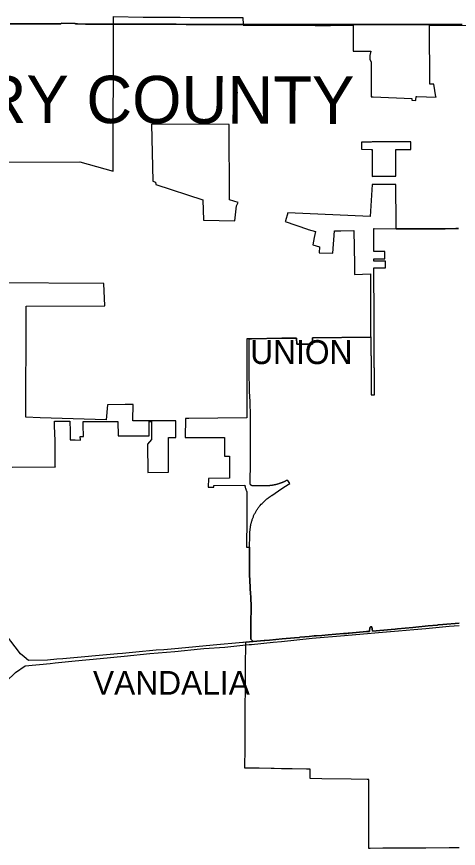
# Model space of a CAD drawing. Extents: x 0 to 34, y 0 to 22.
# Drawn here: x 4.9522 to 5.1018, y 15.846 to 16.1279 of the extents above; entities that cross this region are included whole.
import ezdxf

# ---------------------------------------------------------------- set-up
doc = ezdxf.new("R2010")
doc.units = 0
for name, color, linetype in [('GM_X_Corporation', 7, 'Continuous'), ('GM_X_Corporation_Text', 7, 'Continuous'), ('GM_X_County', 7, 'Continuous'), ('GM_X_County_Text', 7, 'Continuous'), ('GM_X_US_Route', 7, 'Continuous')]:
    doc.layers.add(name, color=color, linetype=linetype)

msp = doc.modelspace()

# ---------------------------------------------------------------- linework, layer by layer
at = {"layer": 'GM_X_Corporation'}
for points in [[(4.94438, 16.07863), (4.97352, 16.07871), (4.98482, 16.0756), (4.98499, 16.12537), (4.98499, 16.12792), (4.99499, 16.12776), (5.0012, 16.12773), (5.00752, 16.1277), (5.01089, 16.12768), (5.02195, 16.12766), (5.02883, 16.12767), (5.02885, 16.12531), (5.02885, 16.12507), (5.02885, 16.12504), (5.05331, 16.12505), (5.0533, 16.12496), (5.05848, 16.12496), (5.05848, 16.12504), (5.0662, 16.12503), (5.0662, 16.11626), (5.07216, 16.11624), (5.0718, 16.11478), (5.07182, 16.11352), (5.07225, 16.11253), (5.07225, 16.10528), (5.07223, 16.10076), (5.0729, 16.1008), (5.08607, 16.10017), (5.08605, 16.09961), (5.08742, 16.09955), (5.08742, 16.09963), (5.08747, 16.10089), (5.08776, 16.10088), (5.09424, 16.10067), (5.09422, 16.10079), (5.09349, 16.105), (5.09217, 16.105), (5.09205, 16.12499), (5.11475, 16.12496)], [(5.10183, 16.05612), (5.10098, 16.05611), (5.09734, 16.05604), (5.09422, 16.05597), (5.09064, 16.05599), (5.0887, 16.056), (5.08386, 16.05603), (5.0807, 16.05605), (5.0807, 16.05651), (5.0807, 16.05701), (5.08068, 16.06055), (5.08068, 16.06317), (5.08067, 16.0657), (5.08066, 16.06824), (5.08065, 16.07104), (5.07293, 16.071), (5.07259, 16.071), (5.07196, 16.06018), (5.044, 16.06144), (5.04321, 16.05867), (5.04317, 16.05851), (5.05064, 16.05585), (5.05095, 16.05574), (5.05338, 16.05507), (5.05296, 16.05302), (5.05246, 16.05055), (5.05472, 16.04988), (5.05463, 16.04787), (5.05932, 16.04779), (5.05983, 16.05532), (5.06196, 16.05535), (5.06636, 16.05541), (5.06656, 16.04391), (5.06662, 16.04054), (5.07198, 16.04075), (5.07198, 16.03344), (5.07199, 16.01934), (5.05247, 16.01907), (5.05233, 16.01906), (5.05239, 16.01699), (5.0524, 16.01694), (5.04709, 16.01688), (5.04702, 16.019), (5.04195, 16.01893), (5.03168, 16.01877), (5.03097, 16.01876), (5.03016, 16.01875), (5.03014, 15.99741), (5.03014, 15.9936), (5.03014, 15.99197), (5.01052, 15.99173), (5.00937, 15.99171), (5.00928, 15.98526), (5.01169, 15.98527), (5.01361, 15.98527), (5.0141, 15.98527), (5.01625, 15.98528), (5.01651, 15.98528), (5.01892, 15.98528), (5.02149, 15.98529), (5.02257, 15.98529), (5.02257, 15.98455), (5.02257, 15.98281), (5.02256, 15.98214), (5.02256, 15.97973), (5.02255, 15.97893), (5.02428, 15.97893), (5.02427, 15.97652), (5.02426, 15.97443), (5.02426, 15.97411), (5.02425, 15.97153), (5.01712, 15.97145), (5.017, 15.96842), (5.01897, 15.96842), (5.01896, 15.96898), (5.02944, 15.96915), (5.02946, 15.96902), (5.0295, 15.96885), (5.02953, 15.96868), (5.02957, 15.96851), (5.02961, 15.96834), (5.02966, 15.96817), (5.0297, 15.968), (5.02975, 15.96784), (5.02981, 15.96767), (5.02986, 15.96751), (5.02988, 15.96746), (5.02992, 15.96735), (5.02998, 15.96718), (5.03011, 15.96688), (5.03011, 15.96396), (5.03011, 15.96076), (5.0301, 15.9585), (5.03009, 15.95571), (5.03009, 15.95426), (5.03008, 15.95159), (5.03008, 15.94997), (5.03007, 15.94817), (5.03106, 15.94817), (5.03103, 15.94202), (5.03102, 15.94084), (5.03102, 15.93978), (5.03104, 15.93873), (5.03113, 15.93683), (5.03141, 15.93211), (5.03144, 15.93165), (5.03147, 15.93116), (5.03153, 15.93006), (5.03156, 15.92899), (5.03158, 15.92825), (5.03158, 15.92791), (5.03158, 15.92684), (5.03154, 15.92331), (5.03152, 15.92128), (5.03147, 15.91699), (5.03168, 15.91677), (5.03204, 15.9164), (5.03232, 15.91611), (5.02977, 15.91588), (5.02896, 15.91581), (5.02884, 15.9158), (5.01868, 15.91488), (5.00699, 15.91383), (5.00201, 15.91338), (4.99945, 15.91316), (4.99713, 15.91295), (4.99482, 15.91274), (4.99252, 15.91253), (4.99024, 15.91233), (4.98803, 15.91213), (4.98631, 15.91198), (4.96785, 15.91033), (4.96579, 15.91014), (4.96267, 15.90985), (4.95621, 15.90976), (4.95467, 15.91101), (4.95344, 15.912), (4.94655, 15.92098)], [(5.10202, 15.92238), (5.09655, 15.92191), (5.09539, 15.9218), (5.095, 15.92176), (5.09468, 15.92173), (5.09463, 15.92173), (5.09161, 15.92144), (5.08743, 15.92105), (5.08632, 15.92095), (5.08117, 15.92046), (5.08035, 15.92038), (5.07904, 15.92026), (5.07276, 15.91967), (5.07245, 15.92114), (5.07244, 15.92114), (5.07198, 15.92112), (5.07197, 15.92091), (5.07182, 15.9209), (5.07171, 15.91958), (5.07072, 15.91949), (5.06485, 15.91897), (5.06446, 15.91894), (5.06397, 15.9189), (5.06292, 15.91881), (5.05764, 15.91839), (5.0556, 15.91823), (5.05358, 15.91807), (5.05291, 15.91802), (5.05131, 15.91787), (5.04977, 15.91772), (5.04806, 15.91757), (5.04798, 15.91756), (5.04627, 15.9174), (5.04212, 15.91701), (5.03786, 15.91662), (5.03622, 15.91647), (5.03599, 15.91644), (5.03232, 15.91611), (5.03204, 15.9164), (5.03168, 15.91677), (5.03147, 15.91699), (5.03152, 15.92128), (5.03154, 15.92331), (5.03158, 15.92684), (5.03158, 15.92791), (5.03158, 15.92825), (5.03156, 15.92899), (5.03153, 15.93006), (5.03147, 15.93116), (5.03144, 15.93165), (5.03141, 15.93211), (5.03113, 15.93683), (5.03104, 15.93873), (5.03102, 15.93978), (5.03102, 15.94084), (5.03103, 15.94202), (5.03106, 15.94818), (5.03117, 15.95185), (5.03117, 15.95233), (5.03117, 15.95263), (5.03118, 15.95293), (5.03119, 15.95323), (5.03121, 15.95352), (5.03123, 15.95382), (5.03126, 15.95412), (5.0313, 15.95442), (5.03134, 15.95471), (5.03135, 15.95479), (5.03138, 15.95501), (5.0314, 15.9551), (5.03143, 15.9553), (5.03145, 15.9554), (5.03149, 15.9556), (5.0315, 15.95565), (5.03151, 15.9557), (5.03162, 15.95621), (5.03168, 15.95646), (5.03175, 15.95672), (5.03182, 15.95697), (5.0319, 15.95722), (5.03198, 15.95747), (5.03206, 15.95769), (5.03207, 15.95772), (5.03216, 15.95796), (5.03225, 15.95821), (5.03235, 15.95845), (5.03245, 15.95869), (5.03256, 15.95893), (5.03267, 15.95917), (5.03279, 15.95941), (5.03291, 15.95964), (5.03303, 15.95987), (5.03316, 15.9601), (5.03329, 15.96033), (5.03342, 15.96055), (5.03356, 15.96078), (5.03371, 15.961), (5.03385, 15.96121), (5.03401, 15.96143), (5.03416, 15.96164), (5.03432, 15.96185), (5.03448, 15.96206), (5.03464, 15.96225), (5.03465, 15.96226), (5.03505, 15.96271), (5.03528, 15.96295), (5.03551, 15.96318), (5.03574, 15.96341), (5.03598, 15.96363), (5.03622, 15.96385), (5.03647, 15.96407), (5.03671, 15.96428), (5.03697, 15.96449), (5.03722, 15.96469), (5.03748, 15.96489), (5.03775, 15.96509), (5.03802, 15.96528), (5.03829, 15.96546), (5.0385, 15.9656), (5.03856, 15.96564), (5.04085, 15.96719), (5.0427, 15.96842), (5.04468, 15.96974), (5.04407, 15.97066), (5.0435, 15.97067), (5.04334, 15.97058), (5.04324, 15.97053), (5.04313, 15.97048), (5.04302, 15.97042), (5.04289, 15.97036), (5.04277, 15.9703), (5.04263, 15.97024), (5.04251, 15.97019), (5.04241, 15.97014), (5.04231, 15.9701), (5.04221, 15.97006), (5.04209, 15.97001), (5.04198, 15.96997), (5.04187, 15.96992), (5.04174, 15.96987), (5.04162, 15.96983), (5.04148, 15.96978), (5.04135, 15.96973), (5.04123, 15.96969), (5.04109, 15.96965), (5.04097, 15.96961), (5.04083, 15.96956), (5.04069, 15.96952), (5.04057, 15.96949), (5.04043, 15.96945), (5.04031, 15.96941), (5.0402, 15.96939), (5.04008, 15.96935), (5.03995, 15.96932), (5.0398, 15.96929), (5.03967, 15.96926), (5.03953, 15.96923), (5.0394, 15.9692), (5.03926, 15.96917), (5.03912, 15.96915), (5.03899, 15.96912), (5.03883, 15.9691), (5.03869, 15.96907), (5.03856, 15.96905), (5.03842, 15.96904), (5.03829, 15.96902), (5.03814, 15.969), (5.03802, 15.96899), (5.0379, 15.96897), (5.03779, 15.96896), (5.03768, 15.96895), (5.03757, 15.96894), (5.03747, 15.96894), (5.03738, 15.96893), (5.03727, 15.96892), (5.03717, 15.96892), (5.03706, 15.96891), (5.03691, 15.96891), (5.03676, 15.9689), (5.03661, 15.9689), (5.03645, 15.9689), (5.03627, 15.9689), (5.03219, 15.96892), (5.03209, 15.96892), (5.03204, 15.96892), (5.03201, 15.96892), (5.03197, 15.96893), (5.03193, 15.96894), (5.03189, 15.96894), (5.03185, 15.96896), (5.03181, 15.96897), (5.03178, 15.96898), (5.03175, 15.96899), (5.03172, 15.96901), (5.03169, 15.96903), (5.03166, 15.96904), (5.03163, 15.96906), (5.0316, 15.96908), (5.03157, 15.96911), (5.03154, 15.96913), (5.03151, 15.96916), (5.03149, 15.96919), (5.03146, 15.96922), (5.03144, 15.96925), (5.03142, 15.96928), (5.0314, 15.96932), (5.03138, 15.96935), (5.03136, 15.96939), (5.03135, 15.96942), (5.03133, 15.96945), (5.03132, 15.96949), (5.03131, 15.96953), (5.0313, 15.96957), (5.03129, 15.96961), (5.03129, 15.96965), (5.03129, 15.96969), (5.03129, 15.96972), (5.03129, 15.97023), (5.03129, 15.97071), (5.03133, 15.97599), (5.03137, 15.98076), (5.03139, 15.98397), (5.03141, 15.98719), (5.03142, 15.9904), (5.03137, 15.99362), (5.03128, 15.99633), (5.03123, 15.99742), (5.03114, 15.99935), (5.03108, 16.00073), (5.03093, 16.00794), (5.03097, 16.01876), (5.03168, 16.01877), (5.04195, 16.01893), (5.04702, 16.019), (5.04709, 16.01688), (5.0524, 16.01694), (5.05239, 16.01699), (5.05233, 16.01906), (5.05247, 16.01907), (5.07198, 16.01934), (5.07215, 16.01935), (5.07217, 16.01297), (5.07224, 16.01297), (5.07225, 16.01116), (5.07226, 16.00914), (5.07226, 16.00896), (5.07227, 16.00759), (5.07228, 16.00413), (5.07228, 16.00334), (5.07226, 16.00013), (5.07226, 15.9997), (5.07339, 15.99971), (5.07339, 16.00012), (5.0734, 16.00236), (5.07341, 16.00413), (5.07339, 16.00696), (5.07338, 16.00895), (5.07331, 16.00895), (5.07331, 16.00914), (5.0733, 16.01014), (5.07329, 16.01286), (5.07327, 16.0195), (5.07326, 16.02163), (5.07325, 16.02454), (5.07324, 16.02906), (5.07322, 16.03344), (5.07322, 16.03388), (5.07321, 16.03461), (5.07319, 16.04075), (5.07318, 16.04162), (5.07318, 16.04276), (5.07433, 16.04275), (5.07653, 16.04275), (5.07712, 16.04275), (5.07712, 16.04508), (5.07562, 16.04508), (5.07462, 16.04508), (5.07317, 16.04509), (5.07317, 16.04584), (5.07433, 16.04584), (5.07655, 16.04583), (5.07687, 16.04583), (5.07687, 16.04611), (5.07686, 16.04833), (5.07412, 16.04833), (5.07316, 16.04834), (5.07314, 16.05231), (5.07312, 16.0559), (5.07312, 16.05609), (5.07333, 16.05609), (5.0807, 16.05605), (5.08386, 16.05603), (5.0887, 16.056), (5.09064, 16.05599), (5.09421, 16.05597), (5.09734, 16.05604), (5.10098, 16.05611), (5.10183, 16.05612)], [(4.9506, 15.97527), (4.96519, 15.9753), (4.96519, 15.97529), (4.96516, 15.98453), (4.9651, 15.98643), (4.96506, 15.98772), (4.96504, 15.98804), (4.96495, 15.99084), (4.97015, 15.99078), (4.97024, 15.98745), (4.97032, 15.98447), (4.97088, 15.98446), (4.97204, 15.98445), (4.97376, 15.98443), (4.97373, 15.98562), (4.97404, 15.98562), (4.97479, 15.98561), (4.97468, 15.98946), (4.97465, 15.99074), (4.97529, 15.99073), (4.97571, 15.99072), (4.97866, 15.99069), (4.97869, 15.99069), (4.98122, 15.99067), (4.98165, 15.99067), (4.98403, 15.99067), (4.98648, 15.99067), (4.98654, 15.98583), (4.98891, 15.98583), (4.989, 15.98583), (4.99132, 15.98583), (4.99284, 15.98583), (4.99374, 15.98583), (4.99706, 15.98583), (4.99705, 15.99067), (4.99782, 15.99067), (4.99783, 15.98462), (4.99648, 15.98305), (4.99655, 15.97347), (5.00361, 15.9735), (5.0036, 15.97935), (5.00361, 15.98057), (5.00365, 15.98525), (5.00486, 15.98525), (5.00606, 15.98526), (5.00607, 15.98608), (5.0061, 15.99067), (5.00611, 15.99091), (5.00603, 15.99091), (4.99152, 15.99096), (4.99149, 15.99119), (4.99167, 15.99646), (4.98898, 15.9965), (4.98895, 15.9965), (4.98296, 15.99638), (4.98251, 15.99122), (4.96013, 15.99196), (4.95527, 15.99214), (4.95535, 16.02655), (4.95535, 16.02979), (4.95543, 16.02983), (4.98201, 16.02991), (4.98174, 16.03747), (4.94419, 16.03774)], [(5.10204, 15.84627), (5.09871, 15.84626), (5.09866, 15.84626), (5.09075, 15.84614), (5.09068, 15.84614), (5.08887, 15.84613), (5.08706, 15.84612), (5.08525, 15.84611), (5.08344, 15.8461), (5.08163, 15.84609), (5.07982, 15.84608), (5.07801, 15.84607), (5.07777, 15.84607), (5.0762, 15.84607), (5.07195, 15.84605), (5.07162, 15.84604), (5.07146, 15.84604), (5.07146, 15.84782), (5.07147, 15.85181), (5.07147, 15.85277), (5.07148, 15.86334), (5.07148, 15.86428), (5.07149, 15.86829), (5.07149, 15.86884), (5.07149, 15.86908), (5.07149, 15.8692), (5.07149, 15.86942), (5.07085, 15.86943), (5.07085, 15.86943), (5.06543, 15.86951), (5.05557, 15.86966), (5.05163, 15.86972), (5.05163, 15.86985), (5.05162, 15.87286), (5.05032, 15.87288), (5.04553, 15.87297), (5.04501, 15.87298), (5.04381, 15.873), (5.04186, 15.87303), (5.03935, 15.87308), (5.03838, 15.8731), (5.03434, 15.87317), (5.03297, 15.87319), (5.02948, 15.87326), (5.02948, 15.87326), (5.02953, 15.88022), (5.02954, 15.88169), (5.02955, 15.88329), (5.02957, 15.88558), (5.02961, 15.89174), (5.02962, 15.89299), (5.02962, 15.89398), (5.02963, 15.89503), (5.02963, 15.89585), (5.02965, 15.89833), (5.02966, 15.89953), (5.02966, 15.89989), (5.02967, 15.90059), (5.02967, 15.90101), (5.02967, 15.90125), (5.02967, 15.90174), (5.02968, 15.90203), (5.0297, 15.90474), (5.0297, 15.90613), (5.02973, 15.90917), (5.02974, 15.91121), (5.02975, 15.91208), (5.02975, 15.91289), (5.02975, 15.91354), (5.02975, 15.91378), (5.02976, 15.91426), (5.02976, 15.91434), (5.02977, 15.91523), (5.02977, 15.91588), (5.03232, 15.91611), (5.03599, 15.91644), (5.03622, 15.91647), (5.03786, 15.91662), (5.04212, 15.91701), (5.04627, 15.9174), (5.04798, 15.91756), (5.04806, 15.91757), (5.04977, 15.91772), (5.05131, 15.91787), (5.05291, 15.91802), (5.05358, 15.91807), (5.0556, 15.91823), (5.05764, 15.91839), (5.06292, 15.91881), (5.06397, 15.9189), (5.06446, 15.91894), (5.06485, 15.91897), (5.07072, 15.91949), (5.07171, 15.91958), (5.07182, 15.9209), (5.07197, 15.92091), (5.07198, 15.92112), (5.07244, 15.92114), (5.07245, 15.92114), (5.07276, 15.91967), (5.07904, 15.92026), (5.08035, 15.92038), (5.08117, 15.92046), (5.08632, 15.92095), (5.08743, 15.92105), (5.09161, 15.92144), (5.09463, 15.92173), (5.09468, 15.92173), (5.095, 15.92176), (5.09655, 15.92191), (5.10202, 15.92238)]]:
    msp.add_lwpolyline(points, dxfattribs=at)
for points in [[(4.99835, 16.0722), (4.99918, 16.07188), (4.99931, 16.07104), (5.01527, 16.06579), (5.01546, 16.05899), (5.0261, 16.05867), (5.02668, 16.0638), (5.02726, 16.06495), (5.02431, 16.06585), (5.02412, 16.09136), (4.99783, 16.09149)], [(5.06903, 16.08296), (5.07224, 16.08295), (5.07258, 16.08292), (5.07257, 16.0766), (5.07258, 16.0738), (5.07292, 16.07381), (5.08064, 16.07384), (5.08063, 16.07664), (5.08062, 16.07874), (5.08061, 16.08109), (5.08061, 16.08292), (5.08386, 16.08292), (5.0846, 16.08292), (5.08569, 16.08292), (5.08569, 16.08509), (5.08568, 16.0855), (5.08552, 16.0855), (5.08294, 16.08549), (5.07991, 16.08549), (5.07288, 16.08548), (5.07256, 16.08549), (5.07223, 16.08541), (5.06898, 16.08539)]]:
    msp.add_lwpolyline(points, close=True, dxfattribs=at)
at = {"layer": 'GM_X_County'}
for points in [[(4.94998, 16.12546), (4.95431, 16.12546), (4.9618, 16.12545), (4.96454, 16.12546), (4.96645, 16.12543), (4.96656, 16.12543), (4.96677, 16.12545), (4.96691, 16.12547), (4.96709, 16.12551), (4.96726, 16.12556), (4.96743, 16.12566), (4.97186, 16.12563), (4.972, 16.12556), (4.97214, 16.12551), (4.97225, 16.12548), (4.97236, 16.12546), (4.97257, 16.12545), (4.97276, 16.12544), (4.97552, 16.12542), (4.98687, 16.12536), (4.99366, 16.12538), (4.99987, 16.12535), (5.00619, 16.12533), (5.00956, 16.1253), (5.02063, 16.12529), (5.02847, 16.1253), (5.0446, 16.12528), (5.04529, 16.12528), (5.04676, 16.12527), (5.04882, 16.12526), (5.05082, 16.12525), (5.05198, 16.12526), (5.05467, 16.12528), (5.05746, 16.12528), (5.05946, 16.12529), (5.06326, 16.1253), (5.06621, 16.12529), (5.07265, 16.12529), (5.07315, 16.12529), (5.08224, 16.12525), (5.08335, 16.12524), (5.08456, 16.12524), (5.08557, 16.12524), (5.08836, 16.12525), (5.09068, 16.12524), (5.09279, 16.12523), (5.09521, 16.12523), (5.09716, 16.12522), (5.09953, 16.12522), (5.1008, 16.12521), (5.10312, 16.12523)], [(5.10312, 16.12523), (5.1008, 16.12521), (5.09953, 16.12522), (5.09716, 16.12522), (5.09521, 16.12523), (5.09279, 16.12523), (5.09068, 16.12524), (5.08836, 16.12525), (5.08557, 16.12524), (5.08456, 16.12524), (5.08335, 16.12524), (5.08224, 16.12525), (5.07315, 16.12529), (5.07265, 16.12529), (5.06621, 16.12529), (5.06326, 16.1253), (5.05946, 16.12529), (5.05746, 16.12528), (5.05467, 16.12528), (5.05198, 16.12526), (5.05082, 16.12525), (5.04882, 16.12526), (5.04676, 16.12527), (5.04529, 16.12528), (5.0446, 16.12528), (5.02847, 16.1253), (5.02063, 16.12529), (5.00956, 16.1253), (5.00619, 16.12533), (4.99987, 16.12535), (4.99366, 16.12538), (4.98687, 16.12536), (4.97552, 16.12542), (4.97276, 16.12544), (4.97257, 16.12545), (4.97236, 16.12546), (4.97225, 16.12548), (4.97214, 16.12551), (4.972, 16.12556), (4.97186, 16.12563), (4.96743, 16.12566), (4.96726, 16.12556), (4.96709, 16.12551), (4.96691, 16.12547), (4.96677, 16.12545), (4.96656, 16.12543), (4.96645, 16.12543), (4.96454, 16.12546), (4.9618, 16.12545), (4.95431, 16.12546), (4.94998, 16.12546)]]:
    msp.add_lwpolyline(points, dxfattribs=at)
at = {"layer": 'GM_X_US_Route'}
for p, q in [((5.02976, 15.91498), (5.03096, 15.91509)), ((4.955, 15.90788), (4.96352, 15.90873)), ((4.96352, 15.90873), (4.96523, 15.9089))]:
    msp.add_line(p, q, dxfattribs=at)
for points in [[(5.0867, 15.92023), (5.09079, 15.92059), (5.09873, 15.92133), (5.10204, 15.92159)], [(5.03096, 15.91509), (5.03143, 15.91513), (5.03176, 15.91517), (5.03906, 15.91589), (5.04186, 15.91617), (5.05222, 15.91726), (5.06322, 15.91819), (5.07226, 15.91897)], [(5.07226, 15.91897), (5.07477, 15.9192), (5.08151, 15.91976), (5.0867, 15.92023)], [(4.96523, 15.9089), (4.972, 15.90956), (4.98041, 15.91035), (4.9886, 15.91114), (4.99733, 15.91203), (5.00578, 15.91275), (5.01442, 15.91364), (5.01561, 15.91373)], [(5.01561, 15.91373), (5.02267, 15.91427), (5.02976, 15.91498)], [(4.9481, 15.90207), (4.94907, 15.90304), (4.95131, 15.90518), (4.9518, 15.90562), (4.955, 15.90788)]]:
    msp.add_lwpolyline(points, dxfattribs=at)

# ---------------------------------------------------------------- texts
at = {"layer": 'GM_X_Corporation_Text'}
for s, p in [('UNION', (5.03127, 16.01026)), ('UNION', (5.03129, 16.01017)), ('VANDALIA', (4.97801, 15.89812))]:
    msp.add_text(s, height=0.008037, rotation=0, dxfattribs=at).set_placement(p)
at = {"layer": 'GM_X_County_Text'}
msp.add_text('MONTGOMERY COUNTY', height=0.016074, rotation=359.824, dxfattribs=at).set_placement((4.81096, 16.09235))

doc.saveas('drawing.dxf')
